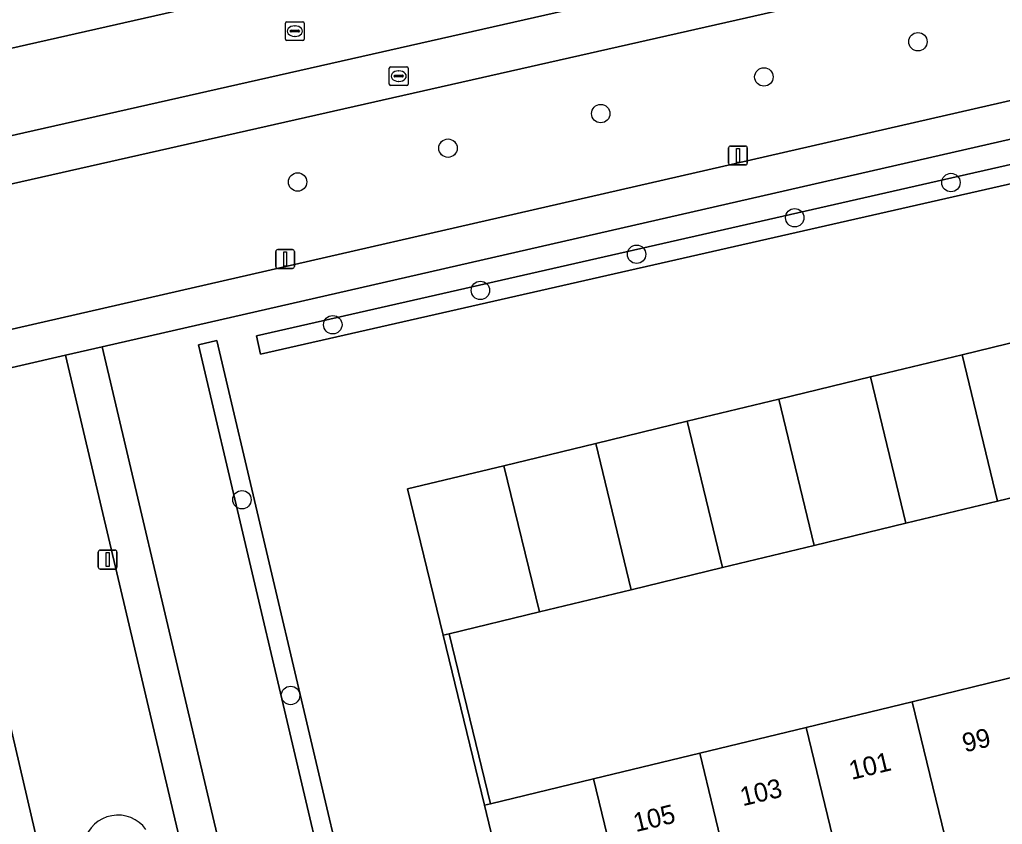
# Model space of a CAD drawing. Extents: x 156661 to 157576, y 383570 to 384425.
# Drawn here: x 156830 to 156882.1, y 384046.8 to 384089.5 of the extents above; entities that cross this region are included whole.
import ezdxf

# ---------------------------------------------------------------- set-up
doc = ezdxf.new("R2010")
doc.units = 0
for name, color, linetype in [('IMGEO_Berm_groen', 7, 'Continuous'), ('IMGEO_Boom', 7, 'Continuous'), ('IMGEO_Brandkraan', 7, 'Continuous'), ('IMGEO_Groenvoorziening', 7, 'Continuous'), ('IMGEO_Haag', 7, 'Continuous'), ('IMGEO_Lichtmast', 7, 'Continuous'), ('IMGEO_Muur', 7, 'Continuous'), ('IMGEO_Oever', 7, 'Continuous'), ('IMGEO_Pand', 7, 'Continuous'), ('IMGEO_Pand_nummerreeks', 7, 'Continuous'), ('IMGEO_Parkeervlak_open', 7, 'Continuous'), ('IMGEO_Rijbaan_lokaal_open', 7, 'Continuous'), ('IMGEO_Rioolput', 7, 'Continuous'), ('IMGEO_Voetpad_open', 7, 'Continuous')]:
    doc.layers.add(name, color=color, linetype=linetype)

msp = doc.modelspace()

# ---------------------------------------------------------------- linework, layer by layer
at = {"layer": 'IMGEO_Berm_groen'}
for points in [[(156888.427, 384086.586), (156886.731, 384093.64), (156886.622, 384093.732), (156825.408, 384079.879), (156824.856, 384082.318), (156817.19, 384080.583)], [(156810.933, 384069.221), (156811.028, 384068.852), (156888.427, 384086.586)]]:
    msp.add_lwpolyline(points, dxfattribs=at)
at = {"layer": 'IMGEO_Boom'}
for centre in [(156877.644, 384088.362), (156869.472, 384086.493), (156860.817, 384084.546), (156852.713, 384082.713), (156844.731, 384080.918), (156879.398, 384080.89), (156871.109, 384079.023), (156862.718, 384077.082), (156854.429, 384075.166), (156846.6, 384073.343), (156841.778, 384064.053), (156844.357, 384053.665)]:
    msp.add_circle(centre, 0.489, dxfattribs=at)
at = {"layer": 'IMGEO_Brandkraan'}
for p, q in [((156849.67, 384087.038), (156850.522, 384087.038)), ((156849.595, 384086.112), (156849.595, 384086.964)), ((156849.854, 384086.532), (156849.854, 384086.544)), ((156849.897, 384086.581), (156850.295, 384086.581)), ((156850.083, 384086.818), (156850.108, 384086.818)), ((156850.338, 384086.544), (156850.338, 384086.532)), ((156850.596, 384086.964), (156850.596, 384086.112)), ((156850.522, 384086.038), (156849.67, 384086.038)), ((156850.292, 384086.495), (156849.894, 384086.495)), ((156850.106, 384086.258), (156850.081, 384086.258))]:
    msp.add_line(p, q, dxfattribs=at)
for points in [[(156849.67, 384087.038), (156850.522, 384087.038)], [(156849.595, 384086.112), (156849.595, 384086.964)], [(156850.596, 384086.964), (156850.596, 384086.112)], [(156850.522, 384086.038), (156849.67, 384086.038)]]:
    msp.add_lwpolyline(points, dxfattribs=at)
for centre, radius, start, end in [((156849.672, 384086.962), 0.0765, 91.552, 178.448), ((156849.672, 384086.962), 0.0765, 91.552, 178.448), ((156850.52, 384086.962), 0.0765, 1.552, 88.448), ((156850.52, 384086.962), 0.0765, 1.552, 88.448), ((156849.894, 384086.541), 0.0403, 85.8775, 175.7526), ((156849.891, 384086.531), 0.0366, 178.938, 274.7102), ((156850.295, 384086.538), 0.043, 264.8664, 352.4533), ((156850.299, 384086.543), 0.0386, 1.7309, 96.639), ((156849.672, 384086.114), 0.0765, 181.552, 268.448), ((156849.672, 384086.114), 0.0765, 181.552, 268.448), ((156850.52, 384086.114), 0.0765, 271.552, 358.448), ((156850.52, 384086.114), 0.0765, 271.552, 358.448)]:
    msp.add_arc(centre, radius, start, end, dxfattribs=at)
for centre, major_axis, ratio, start_param, end_param in [((156850.082, 384086.538), (-0.387, 0.002), 0.722429, 4.712389, 7.853982), ((156850.107, 384086.538), (-0.39, 0.002), 0.717154, 1.570796, 4.712389)]:
    msp.add_ellipse(centre, major_axis=major_axis, ratio=ratio, start_param=start_param, end_param=end_param, dxfattribs=at)
at = {"layer": 'IMGEO_Groenvoorziening'}
for points in [[(156819.069, 384085.654), (156846.389, 384091.834), (156847.686, 384092.128), (156843.173, 384111.435), (156833.179, 384109.127), (156833.569, 384107.488), (156823.18, 384105.014)], [(156856.828, 384038.808), (156854.648, 384047.837), (156852.46, 384056.86), (156850.571, 384064.624), (156855.679, 384065.861), (156860.547, 384067.041), (156865.407, 384068.218), (156870.265, 384069.395), (156875.124, 384070.573), (156879.992, 384071.752), (156884.831, 384072.925), (156889.977, 384074.171), (156889.94, 384074.329), (156891.301, 384074.755), (156888.906, 384084.645), (156834.367, 384072.163), (156849.171, 384009.324)], [(156854.016, 384010.495), (156839.474, 384072.282), (156840.447, 384072.511), (156854.988, 384010.73)], [(156853.18, 383919.265), (156854.491, 383919.448), (156860.158, 383919.98), (156825.282, 384070.084), (156817.43, 384068.287), (156851.989, 383919.079)]]:
    msp.add_lwpolyline(points, dxfattribs=at)
for points in [[(156888.777, 384082.231), (156888.556, 384083.206), (156842.547, 384072.759), (156842.768, 384071.784)], [(156842.768, 384071.784), (156842.547, 384072.759), (156888.556, 384083.206), (156888.777, 384082.231)], [(156854.502, 384010.612), (156854.988, 384010.73), (156840.447, 384072.511), (156839.474, 384072.282), (156854.016, 384010.495)], [(156825.282, 384070.084), (156860.158, 383919.98), (156867.979, 383920.714), (156867.866, 383921.383), (156832.423, 384071.718)]]:
    msp.add_lwpolyline(points, close=True, dxfattribs=at)
msp.add_arc((156835.2, 384045.483), 1.832, 35.858, 164.9004, dxfattribs=at)
at = {"layer": 'IMGEO_Haag'}
for points in [[(156888.777, 384082.231), (156888.556, 384083.206), (156842.547, 384072.759), (156842.768, 384071.784)], [(156854.502, 384010.612), (156854.988, 384010.73), (156840.447, 384072.511), (156839.474, 384072.282), (156854.016, 384010.495)]]:
    msp.add_lwpolyline(points, close=True, dxfattribs=at)
at = {"layer": 'IMGEO_Lichtmast'}
for p, q in [((156867.602, 384081.924), (156867.602, 384082.724)), ((156867.602, 384082.724), (156867.602, 384081.924)), ((156867.702, 384082.824), (156868.492, 384082.824)), ((156868.492, 384082.824), (156867.702, 384082.824)), ((156868.592, 384082.724), (156868.592, 384081.924)), ((156868.592, 384081.924), (156868.592, 384082.724)), ((156868.492, 384081.824), (156867.702, 384081.824)), ((156867.702, 384081.824), (156868.492, 384081.824)), ((156843.574, 384076.432), (156843.574, 384077.232)), ((156843.574, 384077.232), (156843.574, 384076.432)), ((156843.674, 384077.332), (156844.464, 384077.332)), ((156844.464, 384077.332), (156843.674, 384077.332)), ((156844.564, 384077.232), (156844.564, 384076.432)), ((156844.564, 384076.432), (156844.564, 384077.232)), ((156844.464, 384076.332), (156843.674, 384076.332)), ((156843.674, 384076.332), (156844.464, 384076.332)), ((156834.156, 384060.477), (156834.156, 384061.277)), ((156834.156, 384061.277), (156834.156, 384060.477)), ((156834.256, 384061.377), (156835.046, 384061.377)), ((156835.046, 384061.377), (156834.256, 384061.377)), ((156835.146, 384061.277), (156835.146, 384060.477)), ((156835.146, 384060.477), (156835.146, 384061.277)), ((156835.046, 384060.377), (156834.256, 384060.377)), ((156834.256, 384060.377), (156835.046, 384060.377))]:
    msp.add_line(p, q, dxfattribs=at)
for points in [[(156868.022, 384082.699), (156868.172, 384082.699), (156868.172, 384081.949), (156868.022, 384081.949), (156868.022, 384082.699)], [(156843.994, 384077.207), (156844.144, 384077.207), (156844.144, 384076.457), (156843.994, 384076.457), (156843.994, 384077.207)], [(156834.576, 384061.252), (156834.726, 384061.252), (156834.726, 384060.502), (156834.576, 384060.502), (156834.576, 384061.252)]]:
    msp.add_lwpolyline(points, dxfattribs=at)
for centre, start, end in [((156867.702, 384082.724), 90, 180), ((156867.702, 384082.724), 90, 180), ((156868.492, 384082.724), 0, 90), ((156868.492, 384082.724), 360, 90), ((156867.702, 384081.924), 180, 270), ((156867.702, 384081.924), 180, 270), ((156868.492, 384081.924), 270, 0), ((156868.492, 384081.924), 270, 0), ((156843.674, 384077.232), 90, 180), ((156843.674, 384077.232), 90, 180), ((156844.464, 384077.232), 0, 90), ((156844.464, 384077.232), 360, 90), ((156843.674, 384076.432), 180, 270), ((156843.674, 384076.432), 180, 270), ((156844.464, 384076.432), 270, 0), ((156844.464, 384076.432), 270, 0), ((156834.256, 384061.277), 90, 180), ((156834.256, 384061.277), 90, 180), ((156835.046, 384061.277), 0, 90), ((156835.046, 384061.277), 360, 90), ((156834.256, 384060.477), 180, 270), ((156834.256, 384060.477), 180, 270), ((156835.046, 384060.477), 270, 0), ((156835.046, 384060.477), 270, 0)]:
    msp.add_arc(centre, 0.1, start, end, dxfattribs=at)
at = {"layer": 'IMGEO_Muur'}
msp.add_lwpolyline([(156852.781, 384056.937), (156852.46, 384056.86), (156854.648, 384047.837), (156854.969, 384047.915)], close=True, dxfattribs=at)
at = {"layer": 'IMGEO_Oever'}
msp.add_arc((156835.2, 384045.483), 1.832, 35.858, 164.9004, dxfattribs=at)
at = {"layer": 'IMGEO_Pand'}
for points in [[(156886.706, 384065.154), (156884.831, 384072.925), (156879.992, 384071.752), (156881.868, 384063.982)], [(156877.001, 384062.803), (156881.868, 384063.982), (156879.992, 384071.752), (156875.124, 384070.573)], [(156877.001, 384062.803), (156875.124, 384070.573), (156870.265, 384069.395), (156872.143, 384061.627)], [(156867.285, 384060.45), (156872.143, 384061.627), (156870.265, 384069.395), (156865.407, 384068.218)], [(156867.285, 384060.45), (156865.407, 384068.218), (156860.547, 384067.041), (156862.428, 384059.274)], [(156862.428, 384059.274), (156860.547, 384067.041), (156855.679, 384065.861), (156857.56, 384058.095)], [(156857.56, 384058.095), (156855.679, 384065.861), (156850.571, 384064.624), (156852.46, 384056.86), (156852.781, 384056.937)], [(156887.214, 384037.228), (156882.984, 384054.701), (156877.346, 384053.335), (156879.531, 384044.307), (156883.434, 384045.249), (156884.755, 384039.808), (156880.85, 384038.859), (156881.572, 384035.877), (156882.826, 384030.698), (156883.007, 384030.744), (156882.959, 384030.955), (156888.236, 384032.244), (156888.288, 384032.032), (156888.461, 384032.074)], [(156879.531, 384044.307), (156877.346, 384053.335), (156871.709, 384051.97), (156875.936, 384034.512), (156876.127, 384034.558), (156878.826, 384035.212), (156879.649, 384035.411), (156881.404, 384035.836), (156881.572, 384035.877), (156880.85, 384038.859)], [(156871.709, 384051.97), (156866.071, 384050.604), (156868.257, 384041.576), (156872.158, 384042.518), (156873.479, 384037.077), (156869.577, 384036.128), (156870.306, 384033.116), (156871.553, 384027.964), (156871.74, 384028.012), (156871.689, 384028.239), (156876.967, 384029.517), (156877.025, 384029.29), (156877.19, 384029.332), (156875.936, 384034.512)], [(156868.257, 384041.576), (156866.071, 384050.604), (156860.433, 384049.238), (156864.676, 384031.745), (156864.861, 384031.79), (156866.856, 384032.276), (156870.137, 384033.075), (156870.306, 384033.116), (156869.577, 384036.128)], [(156860.433, 384049.238), (156854.969, 384047.915), (156854.648, 384047.837), (156856.828, 384038.808), (156857.188, 384038.894), (156860.736, 384039.751), (156862.057, 384034.31), (156858.51, 384033.448), (156858.151, 384033.36), (156860.113, 384025.202), (156860.467, 384025.284), (156860.413, 384025.519), (156865.691, 384026.781), (156865.746, 384026.556), (156865.924, 384026.6), (156864.676, 384031.745)]]:
    msp.add_lwpolyline(points, close=True, dxfattribs=at)
at = {"layer": 'IMGEO_Parkeervlak_open'}
msp.add_lwpolyline([(156886.622, 384093.732), (156884.236, 384095.756), (156824.856, 384082.318), (156825.408, 384079.879)], close=True, dxfattribs=at)
at = {"layer": 'IMGEO_Rijbaan_lokaal_open'}
for points in [[(156817.19, 384080.583), (156824.856, 384082.318), (156884.236, 384095.756), (156892.56, 384097.639), (156942.411, 384108.921), (156946.471, 384109.84), (156950.799, 384110.819), (156962.062, 384113.35), (156963.43, 384113.691), (156960.908, 384117.741), (156942.127, 384113.492), (156914.342, 384107.209), (156854.008, 384093.566), (156847.686, 384092.128), (156846.389, 384091.834), (156819.069, 384085.654), (156816.621, 384085.092), (156814.968, 384084.702)], [(156886.706, 384065.154), (156881.868, 384063.982), (156877.001, 384062.803), (156872.143, 384061.627), (156867.285, 384060.45), (156862.428, 384059.274), (156857.56, 384058.095), (156852.781, 384056.937), (156854.969, 384047.915), (156860.433, 384049.238), (156866.071, 384050.604), (156871.709, 384051.97), (156877.346, 384053.335), (156882.984, 384054.701)]]:
    msp.add_lwpolyline(points, dxfattribs=at)
at = {"layer": 'IMGEO_Rioolput'}
for p, q in [((156844.084, 384088.501), (156844.084, 384089.353)), ((156844.159, 384089.427), (156845.011, 384089.427)), ((156844.572, 384089.207), (156844.597, 384089.207)), ((156845.085, 384089.353), (156845.085, 384088.501)), ((156844.343, 384088.921), (156844.343, 384088.933)), ((156844.781, 384088.884), (156844.383, 384088.884)), ((156844.386, 384088.97), (156844.784, 384088.97)), ((156844.595, 384088.647), (156844.57, 384088.647)), ((156844.827, 384088.933), (156844.827, 384088.921)), ((156845.011, 384088.427), (156844.159, 384088.427))]:
    msp.add_line(p, q, dxfattribs=at)
for points in [[(156844.084, 384088.501), (156844.084, 384089.353)], [(156844.159, 384089.427), (156845.011, 384089.427)], [(156845.085, 384089.353), (156845.085, 384088.501)], [(156845.011, 384088.427), (156844.159, 384088.427)]]:
    msp.add_lwpolyline(points, dxfattribs=at)
for centre, radius, start, end in [((156844.161, 384089.351), 0.0765, 91.552, 178.448), ((156844.161, 384089.351), 0.0765, 91.552, 178.448), ((156845.009, 384089.351), 0.0765, 1.552, 88.448), ((156845.009, 384089.351), 0.0765, 1.552, 88.448), ((156844.383, 384088.93), 0.0403, 85.8775, 175.7526), ((156844.38, 384088.92), 0.0366, 178.938, 274.7102), ((156844.784, 384088.927), 0.043, 264.8664, 352.4533), ((156844.788, 384088.932), 0.0386, 1.7309, 96.639), ((156844.161, 384088.503), 0.0765, 181.552, 268.448), ((156844.161, 384088.503), 0.0765, 181.552, 268.448), ((156845.009, 384088.503), 0.0765, 271.552, 358.448), ((156845.009, 384088.503), 0.0765, 271.552, 358.448)]:
    msp.add_arc(centre, radius, start, end, dxfattribs=at)
for centre, major_axis, ratio, start_param, end_param in [((156844.571, 384088.927), (-0.387, 0.002), 0.722429, 4.712389, 7.853982), ((156844.596, 384088.927), (-0.39, 0.002), 0.717154, 1.570796, 4.712389)]:
    msp.add_ellipse(centre, major_axis=major_axis, ratio=ratio, start_param=start_param, end_param=end_param, dxfattribs=at)
at = {"layer": 'IMGEO_Voetpad_open'}
msp.add_lwpolyline([(156970.736, 384105.485), (156964.167, 384103.981), (156951.863, 384101.104), (156946.364, 384099.845), (156943.045, 384099.085), (156917.305, 384093.191), (156897.184, 384088.584), (156896.269, 384092.742), (156894.812, 384092.384), (156895.715, 384088.254), (156892.833, 384087.596), (156888.427, 384086.586), (156811.028, 384068.852), (156811.518, 384066.934), (156817.43, 384068.287), (156825.282, 384070.084), (156832.423, 384071.718), (156834.367, 384072.163), (156888.906, 384084.645), (156893.311, 384085.637), (156910.543, 384089.588)], dxfattribs=at)
msp.add_lwpolyline([(156849.631, 384007.372), (156849.171, 384009.324), (156834.367, 384072.163), (156832.423, 384071.718), (156867.866, 383921.383), (156867.979, 383920.714), (156870.13, 383920.364)], close=True, dxfattribs=at)

# ---------------------------------------------------------------- texts
at = {"layer": 'IMGEO_Pand_nummerreeks'}
for s, p in [('99', (156880.137, 384050.636)), ('101', (156874.128, 384049.181)), ('103', (156868.35, 384047.781)), ('105', (156862.679, 384046.408))]:
    msp.add_text(s, height=1, rotation=13.6192, dxfattribs=at).set_placement(p)

doc.saveas('drawing.dxf')
